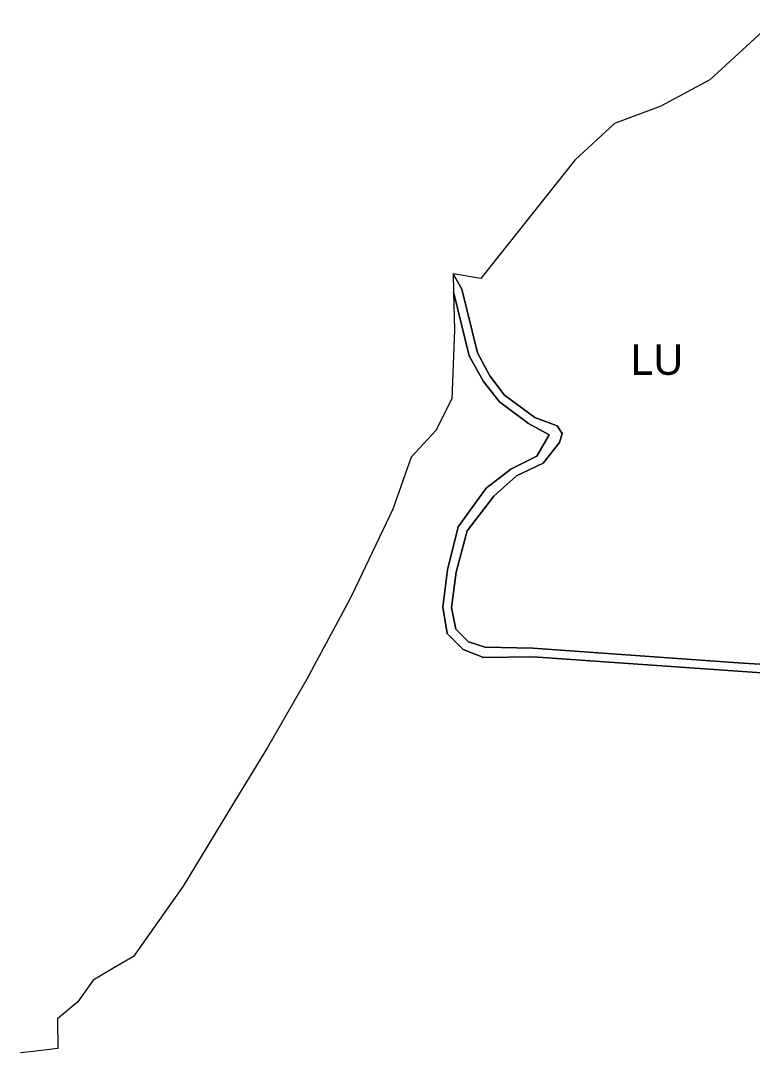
# Model space of a CAD drawing. Extents: x -555509 to -553005, y -1186756 to -1182560.
# Drawn here: x -555145.2 to -554811.3, y -1183072.8 to -1182601.8 of the extents above; entities that cross this region are included whole.
import ezdxf

# ---------------------------------------------------------------- set-up
doc = ezdxf.new("R2010")
doc.units = 0
for name, color, linetype in [('Level 26', 7, 'Continuous'), ('Level 59', 7, 'Continuous'), ('OBRYS_PLOCH', 7, 'Continuous'), ('stav_LU', 7, 'Continuous')]:
    doc.layers.add(name, color=color, linetype=linetype)

msp = doc.modelspace()

# ---------------------------------------------------------------- linework, layer by layer
at = {"layer": 'Level 26'}
for p, q in [((-554943.97, -1182724.38), (-554947.92, -1182717.4)), ((-554947.92, -1182717.4), (-554947.66, -1182725.61)), ((-554947.66, -1182725.61), (-554940.62, -1182754.85)), ((-554936.78, -1182753.4), (-554943.97, -1182724.38)), ((-554931.17, -1182763.9), (-554936.78, -1182753.4)), ((-554940.62, -1182754.85), (-554934.1, -1182766.63)), ((-554924.38, -1182772.75), (-554931.17, -1182763.9)), ((-554934.1, -1182766.63), (-554926.76, -1182775.87)), ((-554910.58, -1182783), (-554924.38, -1182772.75)), ((-554926.76, -1182775.87), (-554913.5, -1182785.74)), ((-554900.45, -1182786.81), (-554910.58, -1182783)), ((-554913.5, -1182785.74), (-554903.99, -1182790.92)), ((-554898.1, -1182790.37), (-554900.45, -1182786.81)), ((-554903.99, -1182790.92), (-554909.65, -1182800.72)), ((-554899.28, -1182794.36), (-554898.1, -1182790.37)), ((-554906.76, -1182803.83), (-554899.28, -1182794.36)), ((-554909.65, -1182800.72), (-554921.54, -1182806.61)), ((-554918.98, -1182809.69), (-554906.76, -1182803.83)), ((-554921.54, -1182806.61), (-554932.8, -1182815.31)), ((-554929.32, -1182818.98), (-554918.98, -1182809.69)), ((-554932.8, -1182815.31), (-554945.64, -1182832.89)), ((-554941.41, -1182834.68), (-554929.32, -1182818.98)), ((-554945.64, -1182832.89), (-554950.4, -1182852.48)), ((-554946.56, -1182853.59), (-554941.41, -1182834.68)), ((-554950.4, -1182852.48), (-554952.64, -1182869.63)), ((-554948.65, -1182869.74), (-554946.56, -1182853.59)), ((-554952.64, -1182869.63), (-554950.54, -1182881.59)), ((-554946.64, -1182879.66), (-554948.65, -1182869.74)), ((-554950.54, -1182881.59), (-554943.35, -1182888.88)), ((-554940.94, -1182885.43), (-554946.64, -1182879.66)), ((-554933.31, -1182887.88), (-554940.94, -1182885.43)), ((-554943.35, -1182888.88), (-554934.06, -1182892.53)), ((-554911.46, -1182888.34), (-554933.31, -1182887.88)), ((-554817.78, -1182894.93), (-554911.46, -1182888.34)), ((-554934.06, -1182892.53), (-554911.41, -1182892.31)), ((-554911.41, -1182892.31), (-554817.9, -1182898.85)), ((-554752.59, -1182899.05), (-554817.78, -1182894.93)), ((-554817.9, -1182898.85), (-554770.63, -1182901.89))]:
    msp.add_line(p, q, dxfattribs=at)
at = {"layer": 'OBRYS_PLOCH'}
for p, q in [((-554801.19, -1182601.82), (-554830.68, -1182628.91)), ((-554830.68, -1182628.91), (-554853.13, -1182640.85)), ((-554853.13, -1182640.85), (-554874.23, -1182648.75)), ((-554874.23, -1182648.75), (-554892.39, -1182665.45)), ((-554892.39, -1182665.45), (-554935.19, -1182719.49)), ((-554935.19, -1182719.49), (-554947.92, -1182717.4)), ((-554947.92, -1182717.4), (-554943.97, -1182724.38)), ((-554943.97, -1182724.38), (-554947.92, -1182717.4)), ((-554947.92, -1182717.4), (-554947.66, -1182725.61)), ((-554940.62, -1182754.85), (-554947.66, -1182725.61)), ((-554947.66, -1182725.61), (-554947.27, -1182743)), ((-554947.66, -1182725.61), (-554940.62, -1182754.85)), ((-554943.97, -1182724.38), (-554936.78, -1182753.4)), ((-554936.78, -1182753.4), (-554943.97, -1182724.38)), ((-554947.27, -1182743), (-554948.45, -1182774.52)), ((-554936.78, -1182753.4), (-554931.17, -1182763.9)), ((-554931.17, -1182763.9), (-554936.78, -1182753.4)), ((-554934.1, -1182766.63), (-554940.62, -1182754.85)), ((-554940.62, -1182754.85), (-554934.1, -1182766.63)), ((-554931.17, -1182763.9), (-554924.38, -1182772.75)), ((-554924.38, -1182772.75), (-554931.17, -1182763.9)), ((-554926.76, -1182775.87), (-554934.1, -1182766.63)), ((-554934.1, -1182766.63), (-554926.76, -1182775.87)), ((-554924.38, -1182772.75), (-554910.58, -1182783)), ((-554910.58, -1182783), (-554924.38, -1182772.75)), ((-554948.45, -1182774.52), (-554955.83, -1182788.89)), ((-554913.5, -1182785.74), (-554926.76, -1182775.87)), ((-554926.76, -1182775.87), (-554913.5, -1182785.74)), ((-554910.58, -1182783), (-554900.45, -1182786.81)), ((-554900.45, -1182786.81), (-554910.58, -1182783)), ((-554903.99, -1182790.92), (-554913.5, -1182785.74)), ((-554913.5, -1182785.74), (-554903.99, -1182790.92)), ((-554900.45, -1182786.81), (-554898.1, -1182790.37)), ((-554898.1, -1182790.37), (-554900.45, -1182786.81)), ((-554955.83, -1182788.89), (-554967.08, -1182801.1)), ((-554909.65, -1182800.72), (-554903.99, -1182790.92)), ((-554903.99, -1182790.92), (-554909.65, -1182800.72)), ((-554898.1, -1182790.37), (-554899.28, -1182794.36)), ((-554899.28, -1182794.36), (-554898.1, -1182790.37)), ((-554899.28, -1182794.36), (-554906.76, -1182803.83)), ((-554906.76, -1182803.83), (-554899.28, -1182794.36)), ((-554967.08, -1182801.1), (-554975.33, -1182824.78)), ((-554921.54, -1182806.61), (-554909.65, -1182800.72)), ((-554909.65, -1182800.72), (-554921.54, -1182806.61)), ((-554906.76, -1182803.83), (-554918.98, -1182809.69)), ((-554918.98, -1182809.69), (-554906.76, -1182803.83)), ((-554932.8, -1182815.31), (-554921.54, -1182806.61)), ((-554921.54, -1182806.61), (-554932.8, -1182815.31)), ((-554918.98, -1182809.69), (-554929.32, -1182818.98)), ((-554929.32, -1182818.98), (-554918.98, -1182809.69)), ((-554945.64, -1182832.89), (-554932.8, -1182815.31)), ((-554932.8, -1182815.31), (-554945.64, -1182832.89)), ((-554929.32, -1182818.98), (-554941.41, -1182834.68)), ((-554941.41, -1182834.68), (-554929.32, -1182818.98)), ((-554975.33, -1182824.78), (-554994.15, -1182864.15)), ((-554950.4, -1182852.48), (-554945.64, -1182832.89)), ((-554945.64, -1182832.89), (-554950.4, -1182852.48)), ((-554941.41, -1182834.68), (-554946.56, -1182853.59)), ((-554946.56, -1182853.59), (-554941.41, -1182834.68)), ((-554952.64, -1182869.63), (-554950.4, -1182852.48)), ((-554950.4, -1182852.48), (-554952.64, -1182869.63)), ((-554946.56, -1182853.59), (-554948.65, -1182869.74)), ((-554948.65, -1182869.74), (-554946.56, -1182853.59)), ((-554994.15, -1182864.15), (-554996.15, -1182867.89)), ((-554996.15, -1182867.89), (-555014.68, -1182902.52)), ((-554950.54, -1182881.59), (-554952.64, -1182869.63)), ((-554952.64, -1182869.63), (-554950.54, -1182881.59)), ((-554948.65, -1182869.74), (-554946.64, -1182879.66)), ((-554946.64, -1182879.66), (-554948.65, -1182869.74)), ((-554943.35, -1182888.88), (-554950.54, -1182881.59)), ((-554950.54, -1182881.59), (-554943.35, -1182888.88)), ((-554946.64, -1182879.66), (-554940.94, -1182885.43)), ((-554940.94, -1182885.43), (-554946.64, -1182879.66)), ((-554940.94, -1182885.43), (-554933.31, -1182887.88)), ((-554933.31, -1182887.88), (-554940.94, -1182885.43)), ((-554934.06, -1182892.53), (-554943.35, -1182888.88)), ((-554943.35, -1182888.88), (-554934.06, -1182892.53)), ((-554933.31, -1182887.88), (-554911.46, -1182888.34)), ((-554911.46, -1182888.34), (-554933.31, -1182887.88)), ((-554911.46, -1182888.34), (-554817.78, -1182894.93)), ((-554817.78, -1182894.93), (-554911.46, -1182888.34)), ((-554911.41, -1182892.31), (-554934.06, -1182892.53)), ((-554934.06, -1182892.53), (-554911.41, -1182892.31)), ((-554817.9, -1182898.85), (-554911.41, -1182892.31)), ((-554911.41, -1182892.31), (-554817.9, -1182898.85)), ((-554817.78, -1182894.93), (-554752.59, -1182899.05)), ((-554752.59, -1182899.05), (-554817.78, -1182894.93)), ((-554770.63, -1182901.89), (-554817.9, -1182898.85)), ((-554817.9, -1182898.85), (-554770.63, -1182901.89)), ((-555014.68, -1182902.52), (-555032.66, -1182933.68)), ((-555032.66, -1182933.68), (-555045.47, -1182954.8)), ((-555045.47, -1182954.8), (-555071.07, -1182997.01)), ((-555071.07, -1182997.01), (-555093.69, -1183029)), ((-555093.69, -1183029), (-555102.43, -1183034.15)), ((-555102.43, -1183034.15), (-555112.14, -1183039.88)), ((-555112.14, -1183039.88), (-555119.21, -1183049.69)), ((-555119.21, -1183049.69), (-555128.37, -1183057.57)), ((-555128.37, -1183057.57), (-555128.31, -1183071)), ((-555140.92, -1183072.56), (-555145.25, -1183073.09)), ((-555128.31, -1183071), (-555140.92, -1183072.56))]:
    msp.add_line(p, q, dxfattribs=at)
at = {"layer": 'stav_LU'}
for p, q in [((-554801.19, -1182601.82), (-554830.68, -1182628.91)), ((-554830.68, -1182628.91), (-554853.13, -1182640.85)), ((-554853.13, -1182640.85), (-554874.23, -1182648.75)), ((-554874.23, -1182648.75), (-554892.39, -1182665.45)), ((-554892.39, -1182665.45), (-554935.19, -1182719.49)), ((-554935.19, -1182719.49), (-554947.92, -1182717.4)), ((-554947.92, -1182717.4), (-554943.97, -1182724.38)), ((-554940.62, -1182754.85), (-554947.66, -1182725.61)), ((-554947.66, -1182725.61), (-554947.27, -1182743)), ((-554943.97, -1182724.38), (-554936.78, -1182753.4)), ((-554947.27, -1182743), (-554948.45, -1182774.52)), ((-554936.78, -1182753.4), (-554931.17, -1182763.9)), ((-554934.1, -1182766.63), (-554940.62, -1182754.85)), ((-554931.17, -1182763.9), (-554924.38, -1182772.75)), ((-554926.76, -1182775.87), (-554934.1, -1182766.63)), ((-554924.38, -1182772.75), (-554910.58, -1182783)), ((-554948.45, -1182774.52), (-554955.83, -1182788.89)), ((-554913.5, -1182785.74), (-554926.76, -1182775.87)), ((-554910.58, -1182783), (-554900.45, -1182786.81)), ((-554903.99, -1182790.92), (-554913.5, -1182785.74)), ((-554900.45, -1182786.81), (-554898.1, -1182790.37)), ((-554955.83, -1182788.89), (-554967.08, -1182801.1)), ((-554909.65, -1182800.72), (-554903.99, -1182790.92)), ((-554898.1, -1182790.37), (-554899.28, -1182794.36)), ((-554899.28, -1182794.36), (-554906.76, -1182803.83)), ((-554967.08, -1182801.1), (-554975.33, -1182824.78)), ((-554921.54, -1182806.61), (-554909.65, -1182800.72)), ((-554906.76, -1182803.83), (-554918.98, -1182809.69)), ((-554932.8, -1182815.31), (-554921.54, -1182806.61)), ((-554918.98, -1182809.69), (-554929.32, -1182818.98)), ((-554945.64, -1182832.89), (-554932.8, -1182815.31)), ((-554929.32, -1182818.98), (-554941.41, -1182834.68)), ((-554975.33, -1182824.78), (-554994.15, -1182864.15)), ((-554950.4, -1182852.48), (-554945.64, -1182832.89)), ((-554941.41, -1182834.68), (-554946.56, -1182853.59)), ((-554952.64, -1182869.63), (-554950.4, -1182852.48)), ((-554946.56, -1182853.59), (-554948.65, -1182869.74)), ((-554994.15, -1182864.15), (-554996.15, -1182867.89)), ((-554996.15, -1182867.89), (-555014.68, -1182902.52)), ((-554950.54, -1182881.59), (-554952.64, -1182869.63)), ((-554948.65, -1182869.74), (-554946.64, -1182879.66)), ((-554943.35, -1182888.88), (-554950.54, -1182881.59)), ((-554946.64, -1182879.66), (-554940.94, -1182885.43)), ((-554940.94, -1182885.43), (-554933.31, -1182887.88)), ((-554934.06, -1182892.53), (-554943.35, -1182888.88)), ((-554933.31, -1182887.88), (-554911.46, -1182888.34)), ((-554911.46, -1182888.34), (-554817.78, -1182894.93)), ((-554911.41, -1182892.31), (-554934.06, -1182892.53)), ((-554817.9, -1182898.85), (-554911.41, -1182892.31)), ((-554817.78, -1182894.93), (-554752.59, -1182899.05)), ((-554770.63, -1182901.89), (-554817.9, -1182898.85)), ((-555014.68, -1182902.52), (-555032.66, -1182933.68)), ((-555032.66, -1182933.68), (-555045.47, -1182954.8)), ((-555045.47, -1182954.8), (-555071.07, -1182997.01)), ((-555071.07, -1182997.01), (-555093.69, -1183029)), ((-555093.69, -1183029), (-555102.43, -1183034.15)), ((-555102.43, -1183034.15), (-555112.14, -1183039.88)), ((-555112.14, -1183039.88), (-555119.21, -1183049.69)), ((-555119.21, -1183049.69), (-555128.37, -1183057.57)), ((-555128.37, -1183057.57), (-555128.31, -1183071)), ((-555140.92, -1183072.56), (-555145.25, -1183073.09)), ((-555128.31, -1183071), (-555140.92, -1183072.56))]:
    msp.add_line(p, q, dxfattribs=at)

# ---------------------------------------------------------------- texts
at = {"layer": 'Level 59'}
msp.add_text('LU', height=14, dxfattribs=at).set_placement((-554866.86, -1182763.53))

doc.saveas('drawing.dxf')
